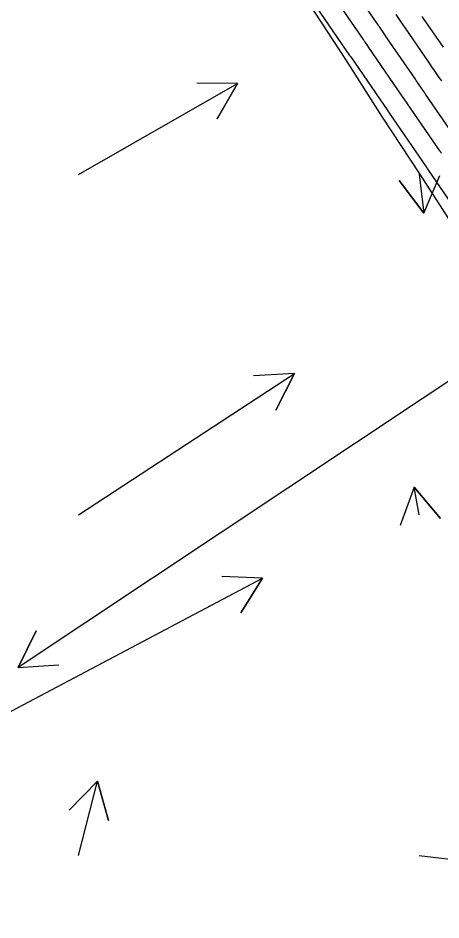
# Model space of a CAD drawing. Extents: x 954385 to 988206, y 1868364 to 1924553.
# Drawn here: x 955998.2 to 956060.3, y 1922409.4 to 1922541.9 of the extents above; entities that cross this region are included whole.
import ezdxf

# ---------------------------------------------------------------- set-up
doc = ezdxf.new("R2010")
doc.units = 0
for name, color, linetype in [('Ex_Major Contours', 7, 'Continuous'), ('Ex_Minor Contours', 7, 'Continuous'), ('Perimeter', 7, 'Continuous'), ('Slopes', 7, 'Continuous')]:
    doc.layers.add(name, color=color, linetype=linetype)

msp = doc.modelspace()

# ---------------------------------------------------------------- linework, layer by layer
at = {"layer": 'Ex_Major Contours'}
msp.add_lwpolyline([(956062.2, 1922524.72), (956058.09, 1922530.72), (956057.96, 1922530.9), (956057.84, 1922531.08), (956057.71, 1922531.27), (956057.59, 1922531.45), (956056.96, 1922532.37), (956056.71, 1922532.73), (956056.58, 1922532.92), (956052.41, 1922538.99), (956052.05, 1922539.51), (956051.46, 1922540.38), (956051.34, 1922540.55), (956051.22, 1922540.72), (956051.1, 1922540.9), (956050.98, 1922541.07), (956046.6, 1922547.45)], dxfattribs=at)
at = {"layer": 'Ex_Minor Contours'}
for points in [[(956060.41, 1922522.04), (956060.33, 1922522.16), (956060.25, 1922522.27), (956060.18, 1922522.38), (956055.43, 1922529.3), (956055.28, 1922529.52), (956055.13, 1922529.73), (956054.69, 1922530.37), (956054.55, 1922530.58), (956049.74, 1922537.58), (956049.48, 1922537.97), (956049.21, 1922538.35), (956049.15, 1922538.45), (956049.08, 1922538.55), (956049.02, 1922538.64), (956048.95, 1922538.74), (956044, 1922545.95)], [(956041.39, 1922544.45), (956046.92, 1922536.41), (956046.97, 1922536.33), (956047.08, 1922536.17), (956052.52, 1922528.25), (956052.76, 1922527.89), (956058.15, 1922520.04), (956058.22, 1922519.94), (956058.36, 1922519.73), (956058.43, 1922519.63), (956063.76, 1922511.86)], [(956053.7, 1922542.4), (956054.39, 1922541.4), (956054.73, 1922540.9), (956055.07, 1922540.4), (956058.61, 1922535.25), (956058.97, 1922534.73), (956059.33, 1922534.21), (956060.04, 1922533.17), (956060.22, 1922532.91), (956060.4, 1922532.65)], [(956057.51, 1922542.14), (956057.74, 1922541.82), (956060.64, 1922537.59)]]:
    msp.add_lwpolyline(points, dxfattribs=at)
at = {"layer": 'Perimeter'}
msp.add_lwpolyline([(956168, 1922399.19), (956172.99, 1922413.71), (956172.8, 1922413.85), (956166.96, 1922422), (956164.57, 1922426.4), (956162.18, 1922430.8), (956157.66, 1922439.76), (956141.42, 1922441.54), (956130.58, 1922441.88), (956126.32, 1922444.03), (956120.18, 1922452), (956113.89, 1922459.87), (956107.67, 1922467.79), (956101.31, 1922475.62), (956099.94, 1922477.24), (956094.95, 1922483.45), (956088.47, 1922491.21), (956073.88, 1922494), (956068.14, 1922502.22), (956062.65, 1922510.58), (956057.25, 1922519), (956051.73, 1922527.35), (956046.38, 1922535.8), (956040.9, 1922544.17)], dxfattribs=at)
at = {"layer": 'Slopes'}
for points in [[(956007.13, 1922518.93), (956030.48, 1922532.3), (956027.46, 1922527.11), (956030.48, 1922532.3), (956024.48, 1922532.32)], [(956107.13, 1922518.93), (955998.25, 1922446.53), (956000.92, 1922451.9), (955998.25, 1922446.53), (956004.24, 1922446.91)], [(956057.13, 1922518.93), (956057.84, 1922513.23), (956054.22, 1922518.01), (956057.84, 1922513.23), (956060.18, 1922518.75)], [(956007.13, 1922468.93), (956038.82, 1922489.69), (956036.11, 1922484.33), (956038.82, 1922489.69), (956032.83, 1922489.35)], [(956057.13, 1922468.93), (956056.4, 1922473), (956060.27, 1922468.41), (956056.4, 1922473), (956054.36, 1922467.36)], [(955957.13, 1922418.93), (956034.15, 1922459.64), (956030.96, 1922454.56), (956034.15, 1922459.64), (956028.16, 1922459.86)], [(956007.13, 1922418.93), (956009.92, 1922429.85), (956011.54, 1922424.07), (956009.92, 1922429.85), (956005.73, 1922425.56)], [(956057.13, 1922418.93), (956096.47, 1922414.26), (956090.96, 1922411.89), (956096.47, 1922414.26), (956091.67, 1922417.85)]]:
    msp.add_lwpolyline(points, dxfattribs=at)

doc.saveas('drawing.dxf')
